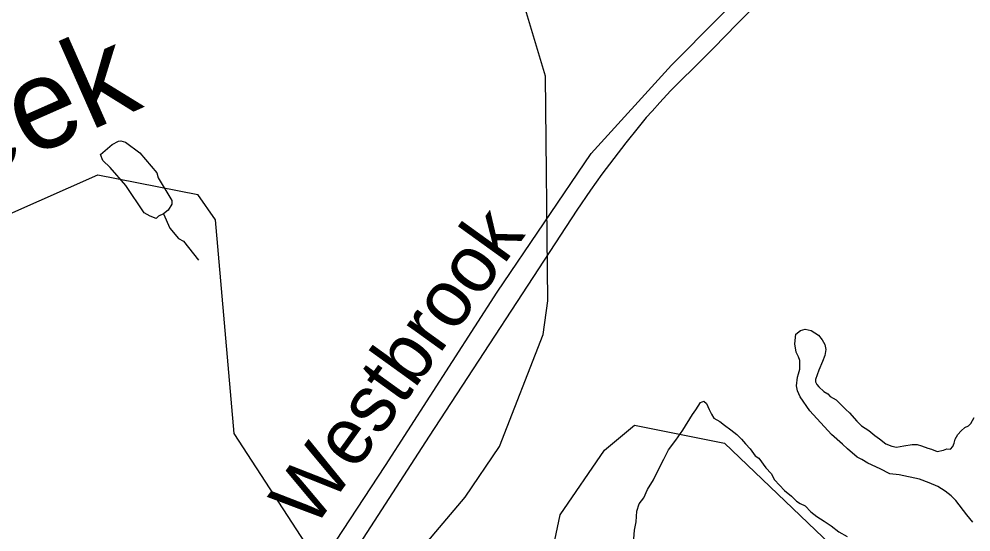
# Model space of a CAD drawing. Extents: x 2206922 to 2357709, y 510027 to 673830.
# Drawn here: x 2297982 to 2299567, y 581810 to 582664 of the extents above; entities that cross this region are included whole.
import ezdxf

# ---------------------------------------------------------------- set-up
doc = ezdxf.new("R2010")
doc.units = 0
for name, color, linetype in [('Exist Boundary Political City Limit New', 7, 'Continuous'), ('Exist Hydrographic Creek Single Shore', 7, 'Continuous'), ('Exist Hydrographic Creek Single Shore Label', 7, 'Continuous'), ('Exist Hydrographic Misc Water Feature', 7, 'Continuous'), ('Exist Hydrographic Pond Under 1500 Sq Ft', 7, 'Continuous'), ('Exist Road Non-System Type 51', 7, 'Continuous'), ('Exist Road Non-System Type 51 Label', 7, 'Continuous'), ('Map Preparation Boundary City Limit Buffer Line', 7, 'Continuous')]:
    doc.layers.add(name, color=color, linetype=linetype)

msp = doc.modelspace()

# ---------------------------------------------------------------- linework, layer by layer
at = {"layer": 'Exist Boundary Political City Limit New'}
msp.add_lwpolyline([(2299634.8, 582762.1), (2299541.8, 583022.1), (2299351.2, 582830.6), (2299178, 582656.4), (2299138.5, 582615.9), (2299105.8, 582583.1), (2299084.8, 582562.2), (2299067.2, 582544.8), (2299049, 582525.1), (2299036.5, 582510.9), (2299026.5, 582500), (2299013, 582483.8), (2298992.5, 582458.1), (2298972.5, 582432.1), (2298952.8, 582405.8), (2298933.8, 582379.1), (2298910.8, 582345.9), (2298665.2, 581969.4), (2298359.8, 581497.8), (2298104, 581106.8), (2298053.8, 581029.5), (2298004.5, 581065), (2297680.5, 581302.9)], dxfattribs=at)
at = {"layer": 'Exist Hydrographic Creek Single Shore'}
for points in [[(2298526, 581692.6), (2298618.1, 581742.2), (2298724.9, 581868), (2298781.9, 581952.3), (2298854.9, 582139), (2298862.9, 582195.1), (2298859, 582569.1), (2298823.9, 582685.7), (2298805.9, 582813), (2298711, 583101.3), (2298693.9, 583192.4), (2298659.9, 583243.6), (2298590, 583516.4), (2298496.1, 583791.4), (2298411, 583873.4), (2298264.1, 583897.1)], [(2297207.9, 581170.1), (2296905.1, 581592.8), (2296870, 581711.5), (2296944, 581811.7), (2297294, 581814.4), (2297359.9, 581849.2), (2297482.9, 582050), (2297673, 582210.1), (2298113, 582404.6), (2298279.9, 582371.7)], [(2298526, 581692.6), (2298493, 581724), (2298458.9, 581791.6), (2298340, 581973.9), (2298309.3, 582329.6), (2298279.9, 582371.7)]]:
    msp.add_lwpolyline(points, dxfattribs=at)
at = {"layer": 'Exist Hydrographic Misc Water Feature'}
for points in [[(2298121.4, 582428.7), (2298117.5, 582438.7), (2298137.2, 582455.1), (2298147.3, 582461), (2298151.2, 582461.2), (2298159.2, 582459.1), (2298183.1, 582441.4), (2298211.4, 582407.9), (2298213.5, 582399.8), (2298236.1, 582362), (2298236.5, 582355.9), (2298230.5, 582345.8), (2298222.3, 582339.8)], [(2298222.3, 582339.8), (2298214.3, 582335.7), (2298210.2, 582331.8), (2298200.4, 582335.8), (2298190.3, 582341.7), (2298160, 582387.2), (2298133.5, 582417.2), (2298121.4, 582428.7)], [(2298222.3, 582339.8), (2298232.8, 582315.9), (2298247.7, 582298.6), (2298255.9, 582294.1), (2298280.8, 582262.4)], [(2299481.9, 581897.8), (2299447.9, 581905.4), (2299432.1, 581907), (2299415.9, 581915.1), (2299395.8, 581924.5), (2299385.8, 581930.5), (2299377.6, 581934.6), (2299361.6, 581948.4), (2299353.6, 581956.1), (2299335.3, 581972.2), (2299299, 582011.7), (2299283, 582035.3), (2299278.7, 582045.2), (2299276.7, 582053.2), (2299278.5, 582067.5), (2299280, 582073.4), (2299282.2, 582081.2), (2299282.2, 582087.2), (2299282.2, 582091.3), (2299282.4, 582095.3), (2299280, 582101.4), (2299276.3, 582109.2), (2299273.8, 582123.4), (2299275.7, 582139.3), (2299283.5, 582145.5), (2299291.5, 582147.5), (2299301.3, 582145.6), (2299313.6, 582137.7), (2299319.5, 582129.9), (2299323.9, 582121.9), (2299325.9, 582114), (2299324.1, 582103.6), (2299320, 582093.8), (2299314.2, 582079.6), (2299308.7, 582063.8), (2299308.3, 582059.8), (2299310.7, 582055.8), (2299314.2, 582051.6), (2299322.6, 582043.9), (2299328.8, 582040.1), (2299332.9, 582035.8), (2299342.9, 582029.9), (2299346.8, 582026), (2299358.9, 582014.1), (2299365.3, 582008.2), (2299377.4, 581994.3), (2299385, 581986.6), (2299397.3, 581978.7), (2299407.3, 581970.7), (2299415.3, 581965), (2299425.6, 581957), (2299435.4, 581953.1), (2299443.2, 581951.1), (2299455.5, 581953.3), (2299469.4, 581955.7), (2299477.6, 581955.7), (2299485.2, 581953.7), (2299495.3, 581949.8), (2299501.4, 581948), (2299511.3, 581944.1), (2299521.5, 581946.2), (2299527.3, 581948.2), (2299533.2, 581948.1), (2299537.3, 581952.3), (2299539.6, 581958.1), (2299541, 581964.3), (2299545.3, 581972.2), (2299551.1, 581978.3), (2299557.2, 581984.2), (2299563.2, 581986.6), (2299567, 581990.4), (2299573, 582000.5)], [(2299005.6, 581798.4), (2299007, 581812.8), (2299009.5, 581826.6), (2299011.1, 581844.6), (2299014.8, 581856.6), (2299022.8, 581866.8), (2299028.6, 581880.9), (2299038.6, 581896.9), (2299046.4, 581913.1), (2299056.1, 581931.1), (2299063.4, 581947), (2299075.9, 581963), (2299087.6, 581979.5), (2299103.4, 582005.5), (2299109, 582013.6), (2299117, 582025.8), (2299122.7, 582027.7), (2299126.8, 582023.9), (2299131.1, 582013.9), (2299135.4, 582006), (2299139.3, 581999.7), (2299149.2, 581994.2), (2299156.9, 581988.1), (2299167.6, 581980.1), (2299177.2, 581972.5), (2299185.4, 581964.4), (2299191.6, 581956.5), (2299199.6, 581948.4), (2299208, 581936.6), (2299214.2, 581932.9), (2299225.8, 581916.9), (2299234.5, 581907.1), (2299240, 581897), (2299256.6, 581879), (2299268.5, 581869.5), (2299276.7, 581861.4), (2299282.8, 581857.6), (2299291, 581853.6), (2299300.9, 581843.6), (2299310.9, 581836), (2299322.8, 581828.1), (2299334.7, 581820.2), (2299347.2, 581810.3), (2299361.2, 581802.5)], [(2299570.7, 581826.4), (2299560.5, 581838.5), (2299542.4, 581862.4), (2299534.2, 581870), (2299524.2, 581878.1), (2299512.3, 581885.9), (2299497.9, 581891.7), (2299481.9, 581897.8)]]:
    msp.add_lwpolyline(points, dxfattribs=at)
at = {"layer": 'Exist Hydrographic Pond Under 1500 Sq Ft'}
msp.add_lwpolyline([(2298911.9, 581455.5), (2298878.9, 581496.8), (2298845.1, 581554.5), (2298859, 581722.4), (2298883, 581838.3), (2298957, 581946.2), (2299007, 581987.6), (2299156.9, 581957.6), (2299460, 581667.9), (2299461, 581576.1), (2299444, 581542.6), (2299302.9, 581510.7), (2298911.9, 581455.5)], dxfattribs=at)
at = {"layer": 'Exist Road Non-System Type 51'}
msp.add_lwpolyline([(2298031.7, 581049.6), (2298243.4, 581391.1), (2298346.5, 581546), (2298592.5, 581920.6), (2298778.2, 582209.1), (2298934.9, 582440.4), (2299068.4, 582587.5), (2299300.6, 582821.7), (2299432.2, 582961.1), (2299594.7, 583123.7), (2299697.2, 583234.1), (2299753.3, 583275.7), (2299777.3, 583300.7)], dxfattribs=at)
at = {"layer": 'Map Preparation Boundary City Limit Buffer Line'}
msp.add_lwpolyline([(2299634.8, 582762.1), (2299541.8, 583022.1), (2299351.2, 582830.6), (2299178, 582656.4), (2299138.5, 582615.9), (2299105.8, 582583.1), (2299084.8, 582562.2), (2299067.2, 582544.8), (2299049, 582525.1), (2299036.5, 582510.9), (2299026.5, 582500), (2299013, 582483.8), (2298992.5, 582458.1), (2298972.5, 582432.1), (2298952.8, 582405.8), (2298933.8, 582379.1), (2298910.8, 582345.9), (2298665.2, 581969.4), (2298359.8, 581497.8), (2298104, 581106.8), (2298053.8, 581029.5), (2298004.5, 581065), (2297680.5, 581302.9)], dxfattribs=at)

# ---------------------------------------------------------------- texts
at = {"layer": 'Exist Hydrographic Creek Single Shore Label'}
msp.add_text('Creek', height=150, rotation=23.8392, dxfattribs=at).set_placement((2297701.8, 582301.8))
at = {"layer": 'Exist Road Non-System Type 51 Label'}
msp.add_text('Westbrook', height=95, rotation=54.2255, dxfattribs=at).set_placement((2298471.3, 581812.5))

doc.saveas('drawing.dxf')
